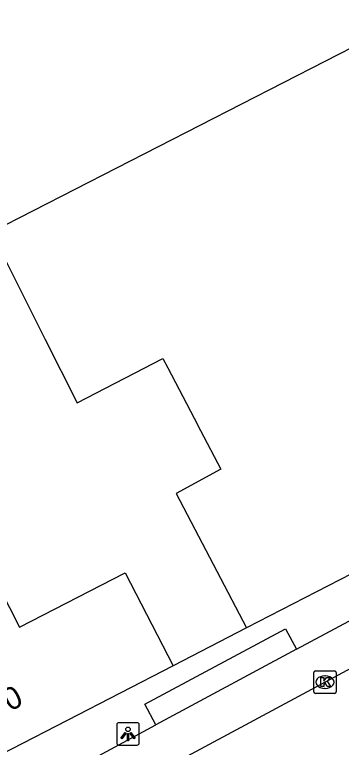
# Model space of a CAD drawing. Extents: x 158352 to 159489, y 383828 to 384597.
# Drawn here: x 159338.88 to 159353.37, y 384259.12 to 384291.66 of the extents above; entities that cross this region are included whole.
import ezdxf

# ---------------------------------------------------------------- set-up
doc = ezdxf.new("R2010")
doc.units = 0
for name, color, linetype in [('IMGEO_Kolk', 7, 'Continuous'), ('IMGEO_Lichtpunt', 7, 'Continuous'), ('IMGEO_Pand', 7, 'Continuous'), ('IMGEO_Pand_nummerreeks', 7, 'Continuous'), ('IMGEO_Rijbaan_lokaal_open', 7, 'Continuous'), ('IMGEO_Voetpad_open', 7, 'Continuous')]:
    doc.layers.add(name, color=color, linetype=linetype)

msp = doc.modelspace()

# ---------------------------------------------------------------- linework, layer by layer
at = {"layer": 'IMGEO_Kolk'}
for p, q in [((159352.146, 384261.591), (159352.146, 384262.443)), ((159352.221, 384262.517), (159353.073, 384262.517)), ((159353.147, 384262.443), (159353.147, 384261.591)), ((159352.634, 384262.297), (159352.659, 384262.297)), ((159352.657, 384261.737), (159352.632, 384261.737)), ((159353.073, 384261.517), (159352.221, 384261.517))]:
    msp.add_line(p, q, dxfattribs=at)
for points in [[(159352.146, 384261.591), (159352.146, 384262.443)], [(159352.221, 384262.517), (159353.073, 384262.517)], [(159353.147, 384262.443), (159353.147, 384261.591)], [(159352.467, 384262.217), (159352.59, 384262.217), (159352.59, 384262.066), (159352.72, 384262.217), (159352.884, 384262.217), (159352.738, 384262.066), (159352.891, 384261.817), (159352.739, 384261.817), (159352.654, 384261.981), (159352.59, 384261.914), (159352.59, 384261.817), (159352.467, 384261.817), (159352.467, 384262.217)], [(159353.073, 384261.517), (159352.221, 384261.517)]]:
    msp.add_lwpolyline(points, dxfattribs=at)
for centre, start, end in [((159352.223, 384262.441), 91.552, 178.448), ((159352.223, 384262.441), 91.552, 178.448), ((159353.071, 384262.441), 1.552, 88.448), ((159353.071, 384262.441), 1.552, 88.448), ((159352.223, 384261.593), 181.552, 268.448), ((159352.223, 384261.593), 181.552, 268.448), ((159353.071, 384261.593), 271.552, 358.448), ((159353.071, 384261.593), 271.552, 358.448)]:
    msp.add_arc(centre, 0.0765, start, end, dxfattribs=at)
for centre, major_axis, ratio, start_param, end_param in [((159352.633, 384262.017), (-0.387, 0.002), 0.722429, 4.712389, 7.853982), ((159352.658, 384262.017), (-0.39, 0.002), 0.717154, 1.570796, 4.712389)]:
    msp.add_ellipse(centre, major_axis=major_axis, ratio=ratio, start_param=start_param, end_param=end_param, dxfattribs=at)
at = {"layer": 'IMGEO_Lichtpunt'}
for p, q in [((159343.41, 384260.122), (159343.41, 384259.315)), ((159343.41, 384260.122), (159343.41, 384259.315)), ((159344.312, 384260.217), (159343.504, 384260.217)), ((159344.312, 384260.217), (159343.504, 384260.217)), ((159344.406, 384259.315), (159344.406, 384260.122)), ((159344.406, 384259.315), (159344.406, 384260.122)), ((159343.504, 384259.221), (159344.312, 384259.221)), ((159343.504, 384259.221), (159344.312, 384259.221))]:
    msp.add_line(p, q, dxfattribs=at)
for points in [[(159343.784, 384259.786), (159343.823, 384259.758), (159343.635, 384259.496), (159343.597, 384259.523), (159343.784, 384259.786)], [(159343.996, 384259.758), (159344.034, 384259.785), (159344.221, 384259.523), (159344.182, 384259.495), (159343.996, 384259.758)], [(159343.886, 384259.738), (159343.933, 384259.738), (159343.933, 384259.416), (159343.886, 384259.416), (159343.886, 384259.738)]]:
    msp.add_lwpolyline(points, dxfattribs=at)
msp.add_circle((159343.909, 384259.92), 0.0994, dxfattribs=at)
for centre, start, end in [((159343.504, 384260.122), 90, 180), ((159343.504, 384260.122), 90, 180), ((159344.312, 384260.122), 0, 90), ((159344.312, 384260.122), 0, 90), ((159343.504, 384259.315), 180, 270), ((159343.504, 384259.315), 180, 270), ((159344.312, 384259.315), 270, 0), ((159344.312, 384259.315), 270, 360)]:
    msp.add_arc(centre, 0.0946, start, end, dxfattribs=at)
at = {"layer": 'IMGEO_Pand'}
for points in [[(159358.178, 384292.435), (159337.839, 384281.999), (159340.221, 384277.261), (159341.648, 384274.422), (159345.456, 384276.384), (159345.672, 384275.971), (159346.838, 384273.746), (159347.131, 384273.187), (159348.03, 384271.471), (159346.045, 384270.399), (159349.168, 384264.427)], [(159332.077, 384289.724), (159335.196, 384291.331), (159336.779, 384288.266), (159328.796, 384284.154), (159328.839, 384284.072), (159335.663, 384271.133), (159336.944, 384268.646), (159337.289, 384267.976), (159339.099, 384264.463), (159343.783, 384266.876), (159345.912, 384262.742)], [(159368.316, 384274.293), (159349.168, 384264.427)], [(159345.912, 384262.742), (159341.211, 384260.32), (159333.794, 384256.498), (159333.559, 384256.908)]]:
    msp.add_lwpolyline(points, dxfattribs=at)
at = {"layer": 'IMGEO_Rijbaan_lokaal_open'}
msp.add_lwpolyline([(159367.371, 384269.861), (159364.41, 384268.346), (159352.647, 384262.015), (159340.002, 384255.206), (159337.704, 384253.924), (159333.174, 384251.241), (159331.199, 384250), (159327.427, 384247.63)], dxfattribs=at)
at = {"layer": 'IMGEO_Voetpad_open'}
for points in [[(159351.381, 384263.475), (159363.653, 384270.056)], [(159345.141, 384260.125), (159344.649, 384261.041), (159350.889, 384264.391), (159351.381, 384263.475)], [(159349.168, 384264.427), (159345.912, 384262.742)], [(159351.381, 384263.475), (159345.141, 384260.125)], [(159338.961, 384256.778), (159345.141, 384260.125)]]:
    msp.add_lwpolyline(points, dxfattribs=at)

# ---------------------------------------------------------------- texts
at = {"layer": 'IMGEO_Pand_nummerreeks'}
msp.add_text('30', height=1, rotation=27.2613, dxfattribs=at).set_placement((159338.012, 384260.359))

doc.saveas('drawing.dxf')
